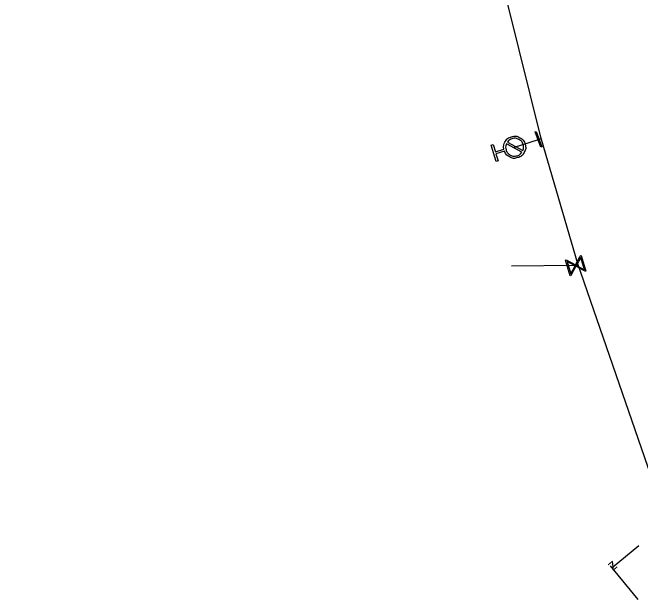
# Model space of a CAD drawing. Extents: x -643842 to -636370, y -1119190 to -1110210.
# Drawn here: x -641852.5 to -641794.8, y -1113078.9 to -1113025 of the extents above; entities that cross this region are included whole.
import ezdxf

# ---------------------------------------------------------------- set-up
doc = ezdxf.new("R2010")
doc.units = 0
for name, color, linetype in [('Default', 7, 'Continuous'), ('Level 10', 7, 'Continuous'), ('Level 16', 7, 'Continuous'), ('Level 21', 7, 'Continuous'), ('Level 23', 7, 'Continuous'), ('Level 33', 7, 'Continuous')]:
    doc.layers.add(name, color=color, linetype=linetype)

msp = doc.modelspace()

# ---------------------------------------------------------------- linework, layer by layer
at = {"layer": 'Default'}
for points in [[(-641807.362, -1113037.522), (-641807.435, -1113037.169), (-641807.258, -1113036.848), (-641807.058, -1113036.487), (-641806.659, -1113036.37), (-641806.261, -1113036.254), (-641805.899, -1113036.453), (-641805.537, -1113036.653), (-641805.42, -1113037.052), (-641805.304, -1113037.448), (-641805.503, -1113037.811), (-641805.701, -1113038.174), (-641806.098, -1113038.29), (-641806.497, -1113038.407), (-641806.86, -1113038.209), (-641807.184, -1113038.035), (-641807.311, -1113037.698)], [(-641805.627, -1113037.64), (-641805.521, -1113037.383), (-641805.602, -1113037.105), (-641805.696, -1113036.783), (-641805.99, -1113036.621), (-641806.285, -1113036.458), (-641806.609, -1113036.553), (-641806.887, -1113036.634), (-641807.046, -1113036.862)], [(-641807.134, -1113037.022), (-641807.244, -1113037.28), (-641807.162, -1113037.561), (-641807.067, -1113037.885), (-641806.773, -1113038.046), (-641806.478, -1113038.208), (-641806.154, -1113038.113), (-641805.873, -1113038.031), (-641805.714, -1113037.799)]]:
    msp.add_open_spline(points, degree=3, dxfattribs=at)
at = {"layer": 'Level 10'}
for points in [[(-641794.945, -1113073.972), (-641797.415, -1113076.008)], [(-641795.028, -1113078.904), (-641797.574, -1113075.815)]]:
    msp.add_lwpolyline(points, dxfattribs=at)
at = {"layer": 'Level 16'}
for points in [[(-641804.388, -1113035.89), (-641803.865, -1113037.296), (-641803.953, -1113037.329), (-641804.476, -1113035.923), (-641804.388, -1113035.89)], [(-641800.255, -1113047.277), (-641799.828, -1113048.715), (-641799.892, -1113048.734), (-641800.003, -1113048.669), (-641800.741, -1113048.269), (-641801.203, -1113049.123), (-641801.266, -1113049.142), (-641801.693, -1113047.704), (-641801.63, -1113047.685), (-641800.777, -1113048.15), (-641800.377, -1113047.411), (-641800.318, -1113047.296), (-641800.255, -1113047.277)], [(-641800.3, -1113047.454), (-641800.699, -1113048.192), (-641799.963, -1113048.59), (-641800.3, -1113047.454)], [(-641801.22, -1113048.969), (-641800.819, -1113048.227), (-641801.559, -1113047.827), (-641801.22, -1113048.969)]]:
    msp.add_lwpolyline(points, dxfattribs=at)
at = {"layer": 'Level 21'}
for points in [[(-641803.901, -1113036.613), (-641803.929, -1113036.518), (-641808.979, -1113016.106), (-641811.629, -1113010.315), (-641822.041, -1112986.491), (-641825.244, -1112978.059), (-641820.276, -1112976.346), (-641830.731, -1112944.167), (-641832.65, -1112937.66), (-641834.03, -1112933.347), (-641835.28, -1112928.348), (-641835.552, -1112927.778), (-641836.939, -1112924.876), (-641839.871, -1112920.853), (-641840.403, -1112917.731), (-641842.131, -1112914.34), (-641843.25, -1112912.599), (-641847.986, -1112905.233), (-641852.534, -1112899.341)], [(-641791.667, -1113073.775), (-641791.755, -1113073.521), (-641791.756, -1113073.518), (-641800.559, -1113048.058), (-641803.901, -1113036.613)]]:
    msp.add_lwpolyline(points, dxfattribs=at)
at = {"layer": 'Level 23'}
for points in [[(-641806.38, -1113037.33), (-641804.17, -1113036.61), (-641803.929, -1113036.519)], [(-641800.559, -1113048.058), (-641800.761, -1113048.209), (-641806.673, -1113048.26)]]:
    msp.add_lwpolyline(points, dxfattribs=at)
at = {"layer": 'Level 33'}
for points in [[(-641807.311, -1113037.698), (-641808.098, -1113037.928), (-641807.905, -1113038.59), (-641808.081, -1113038.641), (-641808.519, -1113037.141), (-641808.343, -1113037.09), (-641808.15, -1113037.752), (-641807.362, -1113037.522)], [(-641805.714, -1113037.799), (-641807.134, -1113037.022)], [(-641807.046, -1113036.862), (-641805.627, -1113037.64)]]:
    msp.add_lwpolyline(points, dxfattribs=at)

# ---------------------------------------------------------------- texts
at = {"layer": 'Level 10'}
msp.add_text('z', height=1, rotation=219.49558, dxfattribs=at).set_placement((-641797.347, -1113075.304))

doc.saveas('drawing.dxf')
